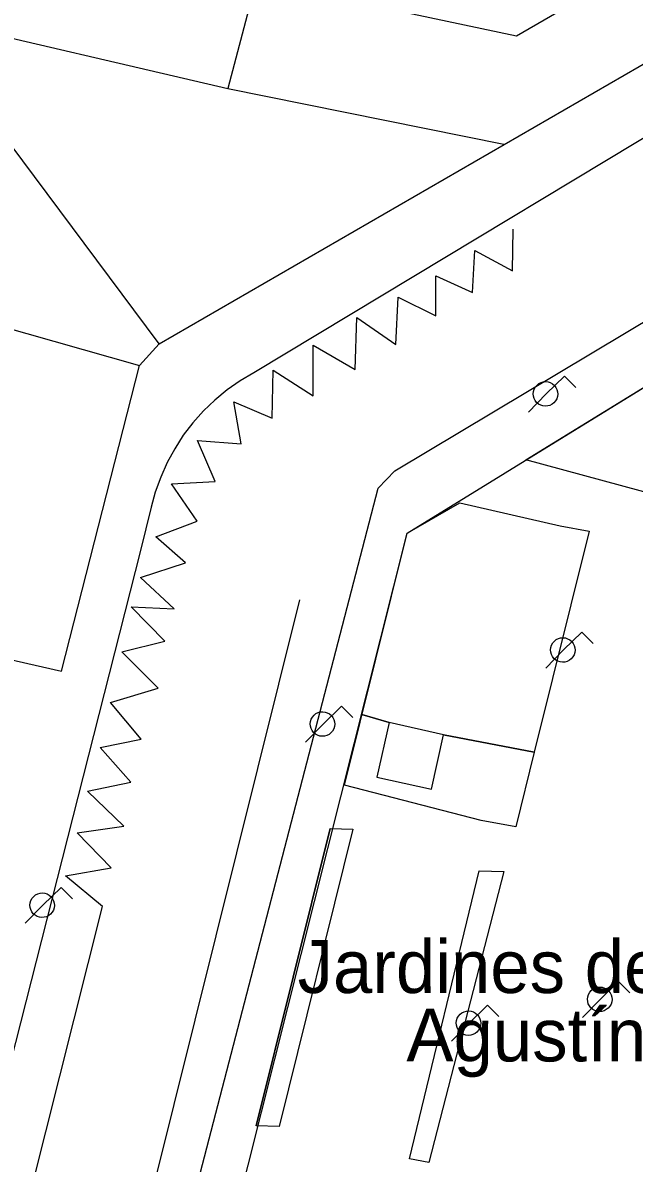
# Model space of a CAD drawing. Extents: x 282771 to 285132, y 4823109 to 4825496.
# Drawn here: x 284911.7 to 284943.5, y 4823327.7 to 4823387 of the extents above; entities that cross this region are included whole.
import ezdxf

# ---------------------------------------------------------------- set-up
doc = ezdxf.new("R2010")
doc.units = 0
for name, color, linetype in [('ACERA-BORDILLO', 7, 'Continuous'), ('ACERA-INTERIOR', 7, 'Continuous'), ('CARGA_DESCARGA', 7, 'Continuous'), ('EDIFICIO', 7, 'Continuous'), ('FAROLA', 7, 'Continuous'), ('MEDIANERA', 7, 'Continuous'), ('PARQUE-JARDIN-AREA', 7, 'Continuous'), ('PARQUE-JARDIN-TEXTO', 7, 'Continuous'), ('SENAL-VIARIA', 7, 'Continuous'), ('ZONA-VERDE', 7, 'Continuous')]:
    doc.layers.add(name, color=color, linetype=linetype)

msp = doc.modelspace()

# ---------------------------------------------------------------- linework, layer by layer
at = {"layer": 'ACERA-BORDILLO'}
for points in [[(284957.193, 4823389.131), (284951.973, 4823385.811), (284923.732, 4823368.791), (284923.012, 4823368.371), (284922.342, 4823367.901), (284921.702, 4823367.371), (284921.102, 4823366.811), (284920.552, 4823366.191), (284920.052, 4823365.541), (284919.612, 4823364.841), (284919.212, 4823364.121), (284918.882, 4823363.371), (284918.602, 4823362.591), (284918.392, 4823361.801), (284917.832, 4823359.551), (284906.709, 4823315.826)], [(284919.082, 4823320.03), (284930.182, 4823362.791), (284931.052, 4823363.701), (284956.685, 4823379.035)]]:
    msp.add_lwpolyline(points, dxfattribs=at)
at = {"layer": 'ACERA-INTERIOR'}
for p, q in [((284937.862, 4823364.271), (284947.202, 4823370.001)), ((284927.692, 4823345.101), (284923.842, 4823329.64)), ((284931.822, 4823327.931), (284935.432, 4823342.891))]:
    msp.add_line(p, q, dxfattribs=at)
msp.add_lwpolyline([(284935.542, 4823345.511), (284928.432, 4823347.351), (284931.692, 4823360.451), (284934.432, 4823362.031), (284939.642, 4823360.841)], dxfattribs=at)
at = {"layer": 'CARGA_DESCARGA'}
msp.add_lwpolyline([(284915.852, 4823341.053), (284913.933, 4823342.636), (284916.313, 4823343.062), (284914.537, 4823344.875), (284916.97, 4823345.213), (284915.087, 4823347.043), (284917.338, 4823347.515), (284915.739, 4823349.31), (284917.871, 4823349.736), (284916.281, 4823351.656), (284918.75, 4823352.402), (284916.867, 4823354.286), (284919.092, 4823354.835), (284917.351, 4823356.631), (284919.581, 4823356.522), (284917.841, 4823358.155), (284920.18, 4823358.917), (284918.625, 4823360.26), (284920.779, 4823361.073), (284919.447, 4823363.01), (284921.72, 4823363.134), (284920.797, 4823365.267), (284923.064, 4823365.098), (284922.691, 4823367.284), (284924.68, 4823366.431), (284924.733, 4823368.918), (284926.813, 4823367.583), (284926.813, 4823370.227), (284928.989, 4823368.952), (284929.082, 4823371.657), (284931.102, 4823370.258), (284931.227, 4823372.714), (284933.185, 4823371.75), (284933.185, 4823373.834), (284935.081, 4823372.963), (284935.205, 4823375.14), (284937.164, 4823374.083), (284937.195, 4823376.26)], dxfattribs=at)
msp.add_lwpolyline([(284915.852, 4823341.053), (284913.933, 4823342.636), (284916.313, 4823343.062), (284914.537, 4823344.875), (284916.97, 4823345.213), (284915.087, 4823347.043), (284917.338, 4823347.515), (284915.739, 4823349.31), (284917.871, 4823349.736), (284916.281, 4823351.656), (284918.75, 4823352.402), (284916.867, 4823354.286), (284919.092, 4823354.835), (284917.351, 4823356.631), (284919.581, 4823356.522), (284917.841, 4823358.155), (284920.18, 4823358.917), (284918.625, 4823360.26), (284920.779, 4823361.073), (284919.447, 4823363.01), (284921.72, 4823363.134), (284920.797, 4823365.267), (284923.064, 4823365.098), (284922.691, 4823367.284), (284924.68, 4823366.431), (284924.733, 4823368.918), (284926.813, 4823367.583), (284926.813, 4823370.227), (284928.989, 4823368.952), (284929.082, 4823371.657), (284931.102, 4823370.258), (284931.227, 4823372.714), (284933.185, 4823371.75), (284933.185, 4823373.834), (284935.081, 4823372.963), (284935.205, 4823375.14), (284937.164, 4823374.083), (284937.195, 4823376.26)], dxfattribs=at)
at = {"layer": 'EDIFICIO'}
msp.add_lwpolyline([(284891.073, 4823411.711), (284889.553, 4823405.651), (284882.852, 4823379.321), (284876.372, 4823353.84), (284870.112, 4823329.18), (284871.722, 4823325.83), (284882.762, 4823323.04), (284891.072, 4823320.95), (284895.682, 4823319.88), (284904.512, 4823355.371), (284913.722, 4823353.271), (284917.782, 4823369.171), (284918.802, 4823370.301), (284953.103, 4823390.141), (284957.263, 4823395.111), (284952.813, 4823398.291), (284960.753, 4823431.682), (284966.663, 4823430.172), (284969.393, 4823441.372), (284953.724, 4823493.192)], dxfattribs=at)
at = {"layer": 'FAROLA'}
for p, q in [((284939.862, 4823368.621), (284938.922, 4823367.691)), ((284940.452, 4823368.031), (284939.862, 4823368.621)), ((284938.922, 4823367.691), (284937.992, 4823366.751)), ((284940.762, 4823355.311), (284939.822, 4823354.381)), ((284941.352, 4823354.721), (284940.762, 4823355.311)), ((284939.822, 4823354.381), (284938.892, 4823353.441)), ((284928.272, 4823351.461), (284927.332, 4823350.531)), ((284928.862, 4823350.871), (284928.272, 4823351.461)), ((284927.332, 4823350.531), (284926.402, 4823349.591)), ((284913.702, 4823342.04), (284912.762, 4823341.11)), ((284914.292, 4823341.45), (284913.702, 4823342.04)), ((284912.762, 4823341.11), (284911.832, 4823340.17)), ((284942.682, 4823337.151), (284941.742, 4823336.221)), ((284943.272, 4823336.561), (284942.682, 4823337.151)), ((284935.862, 4823335.911), (284934.922, 4823334.981)), ((284936.452, 4823335.321), (284935.862, 4823335.911)), ((284941.742, 4823336.221), (284940.812, 4823335.281)), ((284934.922, 4823334.981), (284933.992, 4823334.041))]:
    msp.add_line(p, q, dxfattribs=at)
for centre, major_axis in [((284938.882, 4823367.691), (0.364, 0.524)), ((284939.782, 4823354.381), (0.364, 0.523)), ((284927.292, 4823350.531), (0.364, 0.523)), ((284912.722, 4823341.11), (0.365, 0.523)), ((284941.702, 4823336.221), (0.364, 0.523)), ((284934.882, 4823334.981), (0.364, 0.523))]:
    msp.add_ellipse(centre, major_axis=major_axis, ratio=0.999979, dxfattribs=at)
at = {"layer": 'MEDIANERA'}
for p, q in [((284923.862, 4823389.191), (284922.372, 4823383.571)), ((284918.802, 4823370.301), (284906.641, 4823386.616)), ((284922.372, 4823383.571), (284936.722, 4823380.671)), ((284904.072, 4823373.071), (284917.782, 4823369.171))]:
    msp.add_line(p, q, dxfattribs=at)
for points in [[(284923.862, 4823389.191), (284937.382, 4823386.311), (284948.963, 4823393.021)], [(284907.322, 4823389.801), (284906.752, 4823387.201), (284922.372, 4823383.571)]]:
    msp.add_lwpolyline(points, dxfattribs=at)
at = {"layer": 'PARQUE-JARDIN-AREA'}
msp.add_lwpolyline([(284920.672, 4823316.64), (284931.692, 4823360.451), (284947.202, 4823370.001), (284951.385, 4823373.024), (284953.275, 4823373.588), (284954.574, 4823373.66), (284956.378, 4823373.335), (284959.397, 4823369.34), (284961.954, 4823365.115), (284964.112, 4823362.951), (284966.772, 4823360.121), (284965.332, 4823354.251), (284954.592, 4823311.191), (284951.482, 4823309.511), (284946.692, 4823307.101), (284943.952, 4823306.2), (284930.062, 4823310.57), (284921.892, 4823312.93)], close=True, dxfattribs=at)
at = {"layer": 'SENAL-VIARIA'}
for p, q in [((284926.102, 4823356.993), (284916.792, 4823319.625)), ((284910.939, 4823321.459), (284915.852, 4823341.053))]:
    msp.add_line(p, q, dxfattribs=at)
at = {"layer": 'ZONA-VERDE'}
for p, q in [((284937.862, 4823364.271), (284947.202, 4823370.001)), ((284945.212, 4823362.261), (284937.862, 4823364.271)), ((284931.692, 4823360.451), (284934.432, 4823362.031)), ((284934.432, 4823362.031), (284939.642, 4823360.841)), ((284939.642, 4823360.841), (284941.152, 4823360.561)), ((284929.345, 4823351.018), (284931.692, 4823360.451)), ((284941.152, 4823360.561), (284938.301, 4823349.059)), ((284928.432, 4823347.351), (284929.345, 4823351.018)), ((284929.345, 4823351.018), (284930.752, 4823350.611)), ((284930.752, 4823350.611), (284929.345, 4823351.018)), ((284930.752, 4823350.611), (284930.112, 4823347.771)), ((284933.582, 4823349.971), (284930.752, 4823350.611)), ((284932.952, 4823347.141), (284933.582, 4823349.971)), ((284933.582, 4823349.971), (284938.301, 4823349.059)), ((284938.301, 4823349.059), (284933.582, 4823349.971)), ((284938.301, 4823349.059), (284937.342, 4823345.191)), ((284930.112, 4823347.771), (284932.952, 4823347.141)), ((284935.542, 4823345.511), (284928.432, 4823347.351)), ((284937.342, 4823345.191), (284935.542, 4823345.511)), ((284923.842, 4823329.64), (284927.692, 4823345.101)), ((284928.862, 4823345.061), (284925.032, 4823329.61)), ((284927.692, 4823345.101), (284928.862, 4823345.061)), ((284931.822, 4823327.93), (284935.432, 4823342.891)), ((284936.722, 4823342.871), (284932.812, 4823327.73)), ((284935.432, 4823342.891), (284936.722, 4823342.871)), ((284925.032, 4823329.61), (284923.842, 4823329.64)), ((284932.812, 4823327.73), (284931.822, 4823327.93))]:
    msp.add_line(p, q, dxfattribs=at)

# ---------------------------------------------------------------- texts
at = {"layer": 'PARQUE-JARDIN-TEXTO'}
for s, p in [('Jardines del Urbanista ', (284925.999, 4823336.548)), ('Agustín Muñiz', (284931.649, 4823332.991))]:
    msp.add_text(s, height=2.75, dxfattribs=at).set_placement(p)

doc.saveas('drawing.dxf')
